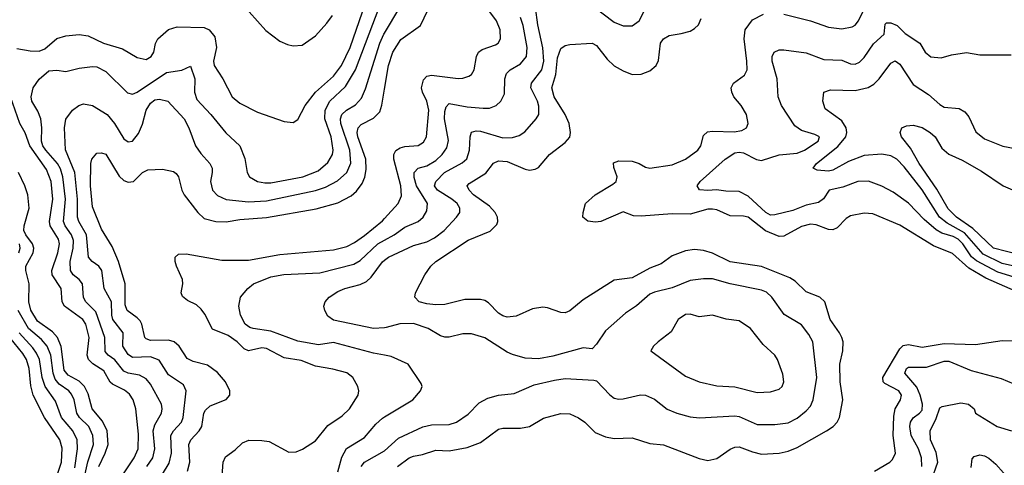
# Model space of a CAD drawing. Header units: inches. Extents: x 1308407 to 1441228, y 959628 to 1036311.
# Tile 379 of 656: x 1368363 to 1372779, y 1007696 to 1009696. Entities that reach past the tile are written whole.
import ezdxf

# ---------------------------------------------------------------- set-up
doc = ezdxf.new("R2010")
doc.units = ezdxf.units.IN
doc.header["$MEASUREMENT"] = 0
doc.layers.add('B3060', color=7, linetype='Continuous')
doc.layers.add('B3070', color=7, linetype='Continuous')

msp = doc.modelspace()

# ---------------------------------------------------------------- linework, layer by layer
at = {"layer": 'B3060', "color": 5}
for points, elevation in [([(1368350, 1009566), (1368410, 1009556), (1368450, 1009554.4), (1368476, 1009564), (1368530, 1009611.6), (1368570, 1009622.4), (1368630, 1009629.5), (1368670, 1009622.6), (1368738.9, 1009590), (1368824.5, 1009564.5), (1368890, 1009526.2), (1368930, 1009517.2), (1368953.5, 1009530), (1368964.4, 1009550), (1368971.7, 1009588.2), (1368982.4, 1009610), (1369030, 1009652.1), (1369070, 1009663.8), (1369190, 1009660.1), (1369213.8, 1009650), (1369238.5, 1009618.5), (1369245.4, 1009570), (1369232.7, 1009510), (1369235, 1009490), (1369274.3, 1009430), (1369316, 1009350), (1369350, 1009321.6), (1369430, 1009280.6), (1369550, 1009238.3), (1369590, 1009234.4), (1369610, 1009248), (1369643.2, 1009310), (1369689.3, 1009370), (1369770, 1009442.6), (1369807.2, 1009490), (1369845.9, 1009570), (1369900.8, 1009730)], 3180), ([(1368933.8, 1007690), (1368960.3, 1007730), (1368969.2, 1007770), (1368962.3, 1007850), (1368970, 1007877.5), (1368999.6, 1007930), (1369002.8, 1007950), (1368999.2, 1007970), (1368950, 1008060.3), (1368930, 1008083.9), (1368900.3, 1008100.3), (1368850, 1008109.6), (1368830, 1008118.8), (1368790, 1008168.5), (1368759.9, 1008190), (1368746.5, 1008206.5), (1368744.7, 1008270), (1368704.2, 1008384.2), (1368660.2, 1008430), (1368648.9, 1008448.9), (1368644.9, 1008510), (1368629.9, 1008529.9), (1368603.6, 1008550), (1368591.4, 1008570), (1368590.3, 1008610), (1368602.6, 1008670), (1368604.1, 1008704.1), (1368595.2, 1008730), (1368567.8, 1008770), (1368560.1, 1008790), (1368568.3, 1008890), (1368557.2, 1008990), (1368546.1, 1009026.1), (1368532.8, 1009050), (1368480.1, 1009110), (1368467.7, 1009130), (1368461.8, 1009150), (1368462.8, 1009210), (1368457.7, 1009250), (1368444.9, 1009284.9), (1368417.8, 1009330), (1368414.8, 1009350), (1368424.1, 1009390), (1368450, 1009428.8), (1368494.1, 1009465.9), (1368530, 1009469.4), (1368570, 1009462.5), (1368630, 1009478.5), (1368690, 1009485.2), (1368710, 1009483.5), (1368750, 1009463.2), (1368847, 1009367), (1368870, 1009361.1), (1368890, 1009370.1), (1369022.2, 1009457.8), (1369091.2, 1009468.8), (1369130, 1009487.2), (1369148.6, 1009430), (1369147.3, 1009370), (1369157.2, 1009337.2), (1369221, 1009270), (1369287.8, 1009187.8), (1369350.2, 1009130), (1369372.4, 1009072.4), (1369382.8, 1009010), (1369394.6, 1008990), (1369430.4, 1008970), (1369463.3, 1008963.3), (1369490, 1008963.9), (1369632.8, 1008990), (1369702.3, 1009017.7), (1369745.4, 1009054.6), (1369765.9, 1009090), (1369769.9, 1009110), (1369760.3, 1009170), (1369731.4, 1009250), (1369733.3, 1009290), (1369754.5, 1009330), (1369824.8, 1009395.2), (1369869.7, 1009470.3), (1369975.7, 1009750)], 3160), ([(1369392.7, 1009730), (1369467.5, 1009647.5), (1369530, 1009599.2), (1369564.1, 1009584.1), (1369590, 1009578.5), (1369630, 1009581.4), (1369690, 1009622.5), (1369740.8, 1009679.2), (1369765.6, 1009714.4)], 3220), ([(1369003.9, 1007656.1), (1369034.2, 1007705.8), (1369043.5, 1007750), (1369041.7, 1007830), (1369052.7, 1007850), (1369088.8, 1007890), (1369097.2, 1007910), (1369109.9, 1008030), (1369097.3, 1008057.3), (1369030, 1008102.2), (1368988.3, 1008168.3), (1368950, 1008182.7), (1368870, 1008179.7), (1368850, 1008192.5), (1368826.6, 1008230), (1368827.7, 1008290), (1368780.7, 1008350), (1368776.2, 1008370), (1368775.5, 1008430), (1368741.7, 1008490), (1368732.3, 1008570), (1368718.3, 1008590), (1368689, 1008610), (1368672.5, 1008630), (1368663.2, 1008730), (1368628.5, 1008790), (1368621.9, 1008810), (1368622.1, 1008890), (1368610.2, 1009010), (1368568.1, 1009111.9), (1368565, 1009210), (1368570.7, 1009249.3), (1368600.3, 1009290), (1368629.3, 1009310.7), (1368650, 1009317.8), (1368690, 1009311.1), (1368756.3, 1009270), (1368788.1, 1009230), (1368830, 1009160.2), (1368850, 1009147.1), (1368870, 1009151.1), (1368895.8, 1009184.2), (1368914, 1009226), (1368931.3, 1009290), (1368950, 1009321.4), (1368970, 1009335.3), (1368990, 1009338.4), (1369027, 1009330), (1369100.8, 1009250), (1369122.1, 1009210), (1369152.3, 1009130), (1369175, 1009095), (1369216.6, 1009050), (1369226.3, 1009030), (1369227.2, 1009010), (1369219, 1008970), (1369228.8, 1008930), (1369250, 1008906.6), (1369290, 1008888.5), (1369390, 1008878.7), (1369470, 1008882.4), (1369690, 1008929.3), (1369735.5, 1008944.5), (1369788.1, 1008971.9), (1369830.9, 1009009.1), (1369848.4, 1009051.6), (1369843.4, 1009110), (1369803.9, 1009230), (1369802.8, 1009250), (1369808.5, 1009270), (1369828.4, 1009290), (1369870, 1009313.2), (1369896.5, 1009343.5), (1369914.2, 1009385.8), (1369978.3, 1009590), (1369996.6, 1009630), (1370000, 1009635.7)], 3140), ([(1369116.4, 1007670), (1369126.4, 1007710), (1369121.9, 1007790), (1369130.5, 1007810), (1369168.1, 1007850), (1369179.6, 1007870), (1369188.8, 1007930), (1369196, 1007944), (1369217.4, 1007962.6), (1369289.1, 1007990.9), (1369305.7, 1008010), (1369305.6, 1008030), (1369286.5, 1008070), (1369250, 1008112.1), (1369205.4, 1008145.4), (1369141.9, 1008161.9), (1369115, 1008175), (1369078.5, 1008230), (1369056.8, 1008250), (1369030, 1008257.7), (1368950, 1008255.9), (1368930, 1008263.6), (1368924.3, 1008270), (1368911.5, 1008330), (1368903.5, 1008343.5), (1368890, 1008358.2), (1368845.7, 1008390), (1368836.5, 1008416.5), (1368836.4, 1008510), (1368807, 1008610), (1368778.1, 1008678.1), (1368730, 1008755.8), (1368690, 1008855.6), (1368680.8, 1008950), (1368683, 1009050), (1368687.2, 1009070), (1368710, 1009096), (1368730, 1009098.3), (1368750, 1009091.6), (1368810, 1008993.7), (1368830, 1008974.6), (1368850, 1008966.6), (1368874.5, 1008970), (1368914.4, 1009010), (1368938.1, 1009021.9), (1369004.1, 1009024.1), (1369053.6, 1009013.6), (1369065.5, 1009005.5), (1369075.9, 1008990), (1369090, 1008930.6), (1369101.3, 1008910), (1369161.6, 1008830), (1369190, 1008804.1), (1369242.8, 1008790), (1369290, 1008788.8), (1369350, 1008798.2), (1369470, 1008807.7), (1369693.3, 1008846.7), (1369790, 1008874), (1369850, 1008904.7), (1369874.1, 1008925.9), (1369899.7, 1008960.3), (1369911.7, 1008988.3), (1369917.1, 1009022.9), (1369915.2, 1009070), (1369879.5, 1009170), (1369876.7, 1009190), (1369880.9, 1009210), (1369895.5, 1009224.5), (1369950, 1009253), (1369978, 1009282), (1369988.2, 1009311.8), (1370000, 1009384.3)], 3120), ([(1368826.3, 1007653.7), (1368877.3, 1007730), (1368894.5, 1007770), (1368896, 1007836), (1368883.6, 1007950), (1368872.2, 1007990), (1368855.8, 1008015.8), (1368833.5, 1008033.5), (1368779.6, 1008059.6), (1368769.5, 1008069.5), (1368740.6, 1008120.6), (1368691.2, 1008151.2), (1368671.3, 1008170), (1368665.8, 1008190), (1368674.9, 1008270), (1368659.4, 1008330), (1368645.8, 1008350), (1368564.3, 1008410), (1368553.4, 1008430), (1368549.5, 1008490), (1368509.6, 1008550), (1368507.4, 1008570), (1368533.8, 1008650), (1368541.6, 1008690), (1368537.9, 1008710), (1368499.9, 1008770), (1368497.5, 1008790), (1368511.6, 1008890), (1368504.5, 1008970), (1368482.9, 1009022.9), (1368408.3, 1009130), (1368387.5, 1009187.5), (1368364.5, 1009230), (1368322.3, 1009350)], 3180), ([(1368718.7, 1007690), (1368746.8, 1007750), (1368759.8, 1007790), (1368756.3, 1007850), (1368734.5, 1007894.5), (1368688.7, 1007950), (1368670, 1008016.2), (1368653.9, 1008050), (1368630, 1008073.8), (1368580.4, 1008100.4), (1368562.3, 1008122.3), (1368548.8, 1008228.8), (1368532.2, 1008270), (1368510, 1008295), (1368443, 1008343), (1368412.7, 1008392.7), (1368404.4, 1008430), (1368405.7, 1008510), (1368390.8, 1008570), (1368390.3, 1008590), (1368424.2, 1008650), (1368426.9, 1008670), (1368420.7, 1008690), (1368390.8, 1008730), (1368382.6, 1008750), (1368382.9, 1008770), (1368405.6, 1008850), (1368399.6, 1008910), (1368386.6, 1008950), (1368357.6, 1009010)], 3220), ([(1369270, 1007629.4), (1369276, 1007710), (1369286.6, 1007733.4), (1369330, 1007765.4), (1369362.6, 1007797.4), (1369391.7, 1007808.3), (1369450, 1007808), (1369482.2, 1007802.2), (1369570, 1007754.6), (1369603.7, 1007756.3), (1369631.8, 1007768.2), (1369690, 1007805.5), (1369744.9, 1007875.1), (1369810, 1007918.2), (1369842.4, 1007950), (1369881.6, 1008010), (1369883.8, 1008030), (1369879.8, 1008050), (1369858, 1008090), (1369830, 1008110.7), (1369767, 1008127), (1369690, 1008140.2), (1369625.7, 1008165.7), (1369550, 1008178.6), (1369470, 1008220.6), (1369450, 1008223.7), (1369390, 1008209.9), (1369370, 1008219.2), (1369339.1, 1008250), (1369297.7, 1008277.7), (1369227.5, 1008307.5), (1369193.7, 1008373.7), (1369177, 1008397), (1369155.6, 1008415.6), (1369116.2, 1008436.2), (1369093.7, 1008453.7), (1369087.6, 1008470), (1369095, 1008510), (1369093.5, 1008530), (1369066.8, 1008590), (1369060.3, 1008610), (1369060.4, 1008630), (1369076, 1008644), (1369110, 1008645.5), (1369270, 1008616.9), (1369390, 1008616.5), (1369530, 1008642.4), (1369770, 1008663.1), (1369830, 1008677.9), (1369865, 1008695), (1369910, 1008726.4), (1369990, 1008793.2), (1370000, 1008804)], 3080), ([(1368359.6, 1008650), (1368366.2, 1008670), (1368362.3, 1008690)], 3240), ([(1370000, 1008190), (1369950, 1008198.6), (1369770, 1008246.9), (1369703, 1008237), (1369610, 1008253.2), (1369490, 1008298.1), (1369410, 1008309.1), (1369395, 1008315), (1369374.7, 1008330), (1369353.3, 1008370), (1369346, 1008410), (1369353.6, 1008450), (1369386.6, 1008490), (1369411.6, 1008510), (1369490, 1008541.2), (1369548.3, 1008551.7), (1369710, 1008559.1), (1369861.7, 1008598.3), (1369890, 1008615.7), (1369970, 1008689.3), (1370000, 1008706.1)], 3060), ([(1370000, 1008313.4), (1369950, 1008310.5), (1369770, 1008347.9), (1369745.2, 1008365.2), (1369731.2, 1008390), (1369727.8, 1008410), (1369733, 1008430), (1369751.5, 1008450), (1369790, 1008475.5), (1369822, 1008490), (1369890, 1008507.5), (1369918.6, 1008521.4), (1369939.3, 1008540.7), (1369990, 1008608.8), (1370000, 1008616.4)], 3040), ([(1368642.7, 1007590), (1368668.3, 1007711.7), (1368693.7, 1007790), (1368691.4, 1007830), (1368672.8, 1007870), (1368632.2, 1007910), (1368619.1, 1007930), (1368607.8, 1007990), (1368595.8, 1008015.8), (1368584.3, 1008030), (1368540.6, 1008060.6), (1368522.5, 1008082.5), (1368513, 1008110), (1368502.8, 1008190), (1368485.9, 1008230), (1368460.9, 1008260.9), (1368403.5, 1008310), (1368356.6, 1008390)], 3240), ([(1368530, 1007646.5), (1368550.3, 1007710), (1368553.4, 1007773.4), (1368543.8, 1007810), (1368474.3, 1007910), (1368424.3, 1008010), (1368413.1, 1008053.1), (1368405.8, 1008130), (1368394.6, 1008170), (1368378.1, 1008198.1), (1368318.5, 1008270)], 3280), ([(1368610, 1007684.9), (1368622.9, 1007770), (1368620.9, 1007810), (1368601.2, 1007850), (1368551, 1007910), (1368524, 1007984), (1368477.4, 1008050), (1368463.6, 1008090), (1368451.6, 1008170), (1368439, 1008199), (1368422.8, 1008222.8), (1368360.8, 1008290)], 3260), ([(1369790, 1007666.7), (1369807.7, 1007732.3), (1369828.3, 1007771.7), (1369910, 1007820.2), (1369960.1, 1007879.9), (1369990, 1007907.2), (1370000, 1007913.2)], 3060), ([(1369894.3, 1007690), (1369910, 1007710.6), (1369999.3, 1007760.7), (1370000, 1007761.4)], 3040)]:
    msp.add_lwpolyline(points, dxfattribs=dict(at, elevation=elevation))
at = {"layer": 'B3070', "color": 5}
for points, elevation in [([(1370000, 1009384.3), (1370017.2, 1009490), (1370037.1, 1009550), (1370073.4, 1009606.6), (1370160.8, 1009670), (1370209.1, 1009770), (1370207.9, 1009790), (1370186.4, 1009830), (1370141.9, 1009881.9), (1370069.4, 1009950), (1370062.4, 1009970), (1370074.9, 1009990), (1370088.9, 1010000)], 3120), ([(1370000, 1009635.7), (1370068.2, 1009750), (1370083.6, 1009790), (1370084.2, 1009830), (1370077.9, 1009850), (1370066.7, 1009870), (1370000, 1009947.4)], 3140), ([(1370000, 1008804), (1370060.5, 1008870), (1370075.1, 1008904.9), (1370072.2, 1008950), (1370040.7, 1009070), (1370041.6, 1009090), (1370050, 1009109.1), (1370070, 1009121.2), (1370090, 1009126.2), (1370150, 1009130.8), (1370174.3, 1009145.7), (1370187.4, 1009170), (1370197.5, 1009290), (1370189.1, 1009330), (1370169.9, 1009370), (1370165.5, 1009390), (1370174, 1009426), (1370190, 1009441.9), (1370210, 1009446.8), (1370330, 1009432.1), (1370350, 1009432.5), (1370378, 1009442), (1370390, 1009450.3), (1370401.5, 1009470), (1370412, 1009530), (1370421.6, 1009550), (1370437.8, 1009562.2), (1370497.9, 1009582.1), (1370509.9, 1009590.1), (1370519, 1009610), (1370517.8, 1009650), (1370502.2, 1009690), (1370428.8, 1009790)], 3080), ([(1370000, 1008616.4), (1370018, 1008630), (1370130, 1008682.3), (1370190, 1008699.4), (1370223.3, 1008716.7), (1370267, 1008750), (1370322.5, 1008810), (1370336.8, 1008830), (1370337.3, 1008842.7), (1370337.3, 1008850), (1370324.9, 1008870), (1370301.2, 1008890), (1370236.4, 1008930), (1370224.2, 1008950), (1370229.9, 1008970), (1370268.8, 1009010), (1370347.1, 1009052.9), (1370368.3, 1009071.7), (1370381.1, 1009110), (1370383, 1009170), (1370389.9, 1009190.1), (1370410, 1009196.8), (1370430, 1009195.7), (1370530, 1009164.7), (1370573.1, 1009166.9), (1370603.5, 1009176.5), (1370628.2, 1009191.8), (1370680.3, 1009250), (1370690.8, 1009270), (1370692.1, 1009307.9), (1370685.9, 1009330), (1370656.2, 1009390), (1370658.5, 1009410), (1370705.7, 1009470), (1370714.3, 1009510), (1370708.9, 1009568.9), (1370687.2, 1009672.8), (1370676.5, 1009750)], 3040), ([(1370930, 1009759), (1371030, 1009684.8), (1371070, 1009668.4), (1371110, 1009668.3), (1371141.4, 1009690), (1371172, 1009748)], 3040), ([(1371790, 1009720.5), (1371910, 1009690.7), (1371990, 1009661.5), (1372050, 1009654), (1372096.2, 1009663.8), (1372110, 1009671), (1372125.2, 1009690), (1372145.6, 1009734.4)], 2980), ([(1370000, 1008706.1), (1370042.6, 1008730), (1370090, 1008764.6), (1370150.3, 1008789.7), (1370173.2, 1008810), (1370190, 1008837.1), (1370192.3, 1008870), (1370142.8, 1008950), (1370132.5, 1008987.5), (1370132.4, 1009010), (1370150, 1009029.4), (1370190, 1009039.3), (1370230, 1009063.7), (1370258.5, 1009090), (1370278.9, 1009121.1), (1370286.9, 1009153.1), (1370268.8, 1009250), (1370270, 1009282.8), (1370275.8, 1009304.1), (1370290, 1009318.9), (1370370, 1009303.9), (1370441.3, 1009298.7), (1370470, 1009299), (1370500.5, 1009310), (1370520.9, 1009330), (1370537.1, 1009362.9), (1370539.6, 1009430), (1370546.2, 1009453.8), (1370563.5, 1009470), (1370610, 1009497.7), (1370636.4, 1009530), (1370638.6, 1009570), (1370621.2, 1009670), (1370610, 1009706)], 3060), ([(1370058.4, 1007690), (1370110, 1007728.8), (1370130, 1007737), (1370170, 1007744.4), (1370230, 1007764.5), (1370290, 1007761.2), (1370370, 1007775.6), (1370430, 1007799), (1370510, 1007858.3), (1370530, 1007862.4), (1370610, 1007863.1), (1370649.5, 1007870), (1370712.8, 1007907.2), (1370790, 1007928.7), (1370830, 1007926.2), (1370870, 1007908.6), (1370898.2, 1007890), (1370943.6, 1007843.6), (1370990, 1007823.5), (1371030, 1007816.9), (1371110, 1007819.3), (1371190, 1007794.5), (1371250, 1007788.4), (1371410, 1007726.9), (1371450, 1007718), (1371490, 1007726.7), (1371550, 1007769.1), (1371570, 1007777.7), (1371590, 1007779.3), (1371650, 1007755.8), (1371690, 1007746.7), (1371770, 1007750.8), (1371810, 1007758.8), (1371850, 1007776.3), (1371980.9, 1007850), (1372010.8, 1007870), (1372030, 1007889.2), (1372039.4, 1007910), (1372054.6, 1007990), (1372042.8, 1008070), (1372041.7, 1008150), (1372054.6, 1008210), (1372055.8, 1008250), (1372051.1, 1008270), (1372039.9, 1008290), (1371997.7, 1008350), (1371974.3, 1008430), (1371951.8, 1008450), (1371890, 1008474.2), (1371841.7, 1008521.7), (1371817.1, 1008537.1), (1371690, 1008587.9), (1371550, 1008609.4), (1371470, 1008647.3), (1371430, 1008659.6), (1371390, 1008664.3), (1371350, 1008658.3), (1371290, 1008636.2), (1371240.4, 1008599.6), (1371190, 1008579.9), (1371110, 1008537.3), (1371030, 1008526.1), (1370890, 1008438.3), (1370830, 1008388.7), (1370810, 1008380.3), (1370790, 1008381.6), (1370730, 1008403.1), (1370710, 1008406), (1370662.6, 1008397.4), (1370590, 1008365), (1370550, 1008361), (1370530, 1008366), (1370510, 1008378.3), (1370465.7, 1008425.7), (1370450, 1008435.6), (1370430, 1008440.7), (1370360.2, 1008439.8), (1370270, 1008417.7), (1370230, 1008415.8), (1370190, 1008419.8), (1370154.5, 1008430), (1370135.1, 1008450), (1370138.3, 1008470), (1370179.8, 1008550), (1370207.9, 1008590), (1370229.8, 1008610), (1370374.3, 1008705.7), (1370472.7, 1008747.3), (1370502.9, 1008777.1), (1370508.4, 1008790), (1370505.9, 1008810), (1370495.8, 1008830), (1370470, 1008858.7), (1370398.3, 1008910), (1370378.7, 1008930), (1370369.8, 1008950), (1370379.1, 1008960.9), (1370453.6, 1009006.4), (1370487.6, 1009052.4), (1370510, 1009062.3), (1370550, 1009059.5), (1370630, 1009024.3), (1370650, 1009020.6), (1370675.2, 1009024.8), (1370690, 1009032.7), (1370739.3, 1009090), (1370810, 1009144.8), (1370830, 1009169.1), (1370834.1, 1009190), (1370828.2, 1009230), (1370810.2, 1009270.2), (1370760.5, 1009350), (1370750.4, 1009389.6), (1370768.1, 1009450), (1370775.3, 1009524.7), (1370790, 1009565.7), (1370810, 1009579), (1370830, 1009583.9), (1370930, 1009590.2), (1370950, 1009580.2), (1370997.8, 1009517.8), (1371030, 1009488.4), (1371070, 1009465.4), (1371109.7, 1009450.3), (1371150, 1009451.4), (1371190, 1009466.5), (1371218.3, 1009490), (1371228, 1009512), (1371237.8, 1009590), (1371250, 1009610.2), (1371275.3, 1009624.7), (1371330, 1009632.8), (1371370, 1009644.6), (1371390, 1009655.9), (1371407.1, 1009672.8), (1371419.3, 1009700.7)], 3020), ([(1372889.8, 1008450), (1372695.5, 1008535.5), (1372620.5, 1008580.5), (1372546.6, 1008646.6), (1372461.1, 1008681.1), (1372310, 1008774.1), (1372190, 1008823.7), (1372150, 1008827.8), (1372090, 1008816), (1372070, 1008803.7), (1372030, 1008760.8), (1372010, 1008752.1), (1371990, 1008754), (1371935.4, 1008775.4), (1371910, 1008777.7), (1371870, 1008767.4), (1371790, 1008724.5), (1371770, 1008722.3), (1371708.5, 1008748.5), (1371630, 1008809.5), (1371610, 1008814), (1371550, 1008815.4), (1371490, 1008842.2), (1371470, 1008845.8), (1371450, 1008844.7), (1371370, 1008823.6), (1371290, 1008824), (1371150, 1008813.2), (1371115.8, 1008815.8), (1371070, 1008832.7), (1370970, 1008789.8), (1370946.4, 1008786.4), (1370911.2, 1008791.2), (1370889.6, 1008810), (1370889.7, 1008830), (1370901.1, 1008870), (1370943.5, 1008910), (1371023.2, 1008956.8), (1371037.8, 1008970), (1371043.2, 1008990), (1371028.3, 1009031.7), (1371026.9, 1009053.1), (1371050, 1009062), (1371110, 1009060.9), (1371142, 1009050), (1371170, 1009033.1), (1371189.3, 1009029.3), (1371290, 1009044.2), (1371350, 1009069.1), (1371405.2, 1009110), (1371418.6, 1009130), (1371430, 1009175.8), (1371447.8, 1009192.2), (1371470, 1009195.2), (1371568.1, 1009191.9), (1371602.4, 1009197.6), (1371623.6, 1009210), (1371630.9, 1009230), (1371623.5, 1009270), (1371598.9, 1009310), (1371566.5, 1009350), (1371556.8, 1009370), (1371554.8, 1009390), (1371565.1, 1009410), (1371613.2, 1009446.8), (1371625.2, 1009470), (1371625, 1009510), (1371611.9, 1009610), (1371617.5, 1009650), (1371650, 1009694.5), (1371699.1, 1009720.9)], 2980), ([(1372989.6, 1008489.6), (1372750, 1008562.9), (1372653.8, 1008613.8), (1372631.9, 1008631.9), (1372592.9, 1008690), (1372572, 1008710), (1372550, 1008721.9), (1372498.2, 1008738.2), (1372472.9, 1008752.9), (1372419.4, 1008799.4), (1372350, 1008872.6), (1372281.3, 1008921.3), (1372230, 1008948.4), (1372170, 1008971.4), (1372122, 1008970), (1372055.4, 1008944.6), (1371993.6, 1008930), (1371968.1, 1008891.9), (1371945.4, 1008874.6), (1371890, 1008862.7), (1371830, 1008839.6), (1371750, 1008819.5), (1371730, 1008818.3), (1371710, 1008829.9), (1371630, 1008903.4), (1371590, 1008925.2), (1371530, 1008926.1), (1371487.8, 1008932.2), (1371448.8, 1008928.8), (1371411.6, 1008931.6), (1371402, 1008950), (1371414.7, 1008970), (1371526.6, 1009070), (1371570, 1009097.9), (1371590, 1009101.6), (1371610, 1009098.8), (1371667.5, 1009067.5), (1371690, 1009063.4), (1371770, 1009089.7), (1371850, 1009096.8), (1371882.3, 1009110), (1371944.4, 1009150), (1371949.6, 1009170), (1371930, 1009180.8), (1371870, 1009198.6), (1371839.2, 1009219.2), (1371779.8, 1009310), (1371765, 1009350), (1371759.9, 1009430), (1371738, 1009510), (1371738.5, 1009530), (1371746.6, 1009550), (1371770, 1009560.8), (1371790, 1009560.7), (1371890, 1009546.3), (1371970, 1009516.6), (1372050, 1009514), (1372090, 1009497.2), (1372110, 1009496.2), (1372130, 1009505.2), (1372150, 1009525.2), (1372193, 1009587), (1372239.8, 1009630), (1372244.8, 1009675.2), (1372250, 1009680.8), (1372270, 1009681.5), (1372298.3, 1009670), (1372334.2, 1009634.2), (1372400.5, 1009590), (1372423.8, 1009550), (1372450, 1009528.9), (1372496.2, 1009523.8), (1372542, 1009538), (1372610, 1009549), (1372670, 1009537.6), (1372810, 1009537.8)], 2960), ([(1372870, 1008578.9), (1372770, 1008601.8), (1372684, 1008644), (1372599.8, 1008739.8), (1372522.9, 1008782.9), (1372488.9, 1008810), (1372410, 1008931.4), (1372330, 1009035.4), (1372296.5, 1009070), (1372270, 1009084.7), (1372230, 1009092), (1372150, 1009085.7), (1372080.8, 1009059.2), (1372010, 1009020.2), (1371990, 1009015.3), (1371939.8, 1009019.8), (1371921.3, 1009030), (1371937.2, 1009050), (1372033.1, 1009126.9), (1372067.7, 1009170), (1372073.4, 1009190), (1372070.3, 1009210.3), (1372050, 1009241.7), (1371975.7, 1009295.7), (1371965.1, 1009330), (1371969.8, 1009370.2), (1371999.4, 1009380.6), (1372110, 1009378.5), (1372169.2, 1009390.8), (1372193.7, 1009406.3), (1372217.5, 1009430), (1372270, 1009501.1), (1372290, 1009510.2), (1372310, 1009495.2), (1372370, 1009405.1), (1372439.5, 1009359.5), (1372490, 1009315), (1372510, 1009302.9), (1372577.3, 1009297.3), (1372602.7, 1009282.7), (1372619.6, 1009259.6), (1372651.8, 1009191.8), (1372690, 1009161.3), (1372772, 1009128), (1372890, 1009105.3)], 2940), ([(1372906.1, 1008626.1), (1372730, 1008670.7), (1372638.1, 1008758.2), (1372565.3, 1008810), (1372527.1, 1008847.1), (1372475.7, 1008935.7), (1372397.1, 1009050), (1372358.7, 1009118.7), (1372317.6, 1009170), (1372312.3, 1009190), (1372319, 1009210), (1372340.1, 1009219.9), (1372370, 1009222), (1372410, 1009211.6), (1372445.8, 1009190), (1372468.4, 1009170), (1372499.4, 1009119.4), (1372530, 1009092), (1372590, 1009064.7), (1372676, 1009016), (1372774.6, 1008950), (1372850, 1008916.6)], 2920), ([(1370000, 1007761.4), (1370062.1, 1007817.9), (1370171.3, 1007868.7), (1370210, 1007877.2), (1370290, 1007879.8), (1370322.4, 1007890), (1370375.3, 1007924.7), (1370423.4, 1007976.6), (1370462.8, 1007997.2), (1370510, 1008010.2), (1370581.2, 1008018.8), (1370670, 1008057.3), (1370761.7, 1008078.3), (1370810, 1008085.2), (1370938.7, 1008078.7), (1370950, 1008075.3), (1371010, 1008012.1), (1371030, 1007997.1), (1371050, 1007992.1), (1371070, 1007994), (1371147.3, 1008012.7), (1371170, 1008011.2), (1371210, 1007992.6), (1371267.8, 1007947.8), (1371310.4, 1007930), (1371370, 1007913.2), (1371411.4, 1007908.6), (1371570, 1007918), (1371590, 1007914.3), (1371670, 1007879.8), (1371750, 1007878.6), (1371810, 1007887), (1371850, 1007907.8), (1371890, 1007939.7), (1371910, 1007962), (1371921.3, 1007990), (1371938.5, 1008090), (1371920.7, 1008250), (1371902.9, 1008282.9), (1371870, 1008325.8), (1371792, 1008372), (1371736.5, 1008450), (1371713.2, 1008473.2), (1371690, 1008482.5), (1371549.9, 1008509.9), (1371470, 1008532.5), (1371430, 1008533), (1371370, 1008524.6), (1371290, 1008492.9), (1371210, 1008473), (1371190, 1008463.4), (1371130, 1008411.7), (1371080.7, 1008379.3), (1370990, 1008298.7), (1370950, 1008239.7), (1370930, 1008218.9), (1370890, 1008223.1), (1370754.4, 1008185.6), (1370690, 1008174.4), (1370630, 1008177.1), (1370573.5, 1008193.5), (1370550, 1008204.2), (1370450, 1008268.4), (1370390, 1008286), (1370350, 1008286.2), (1370290, 1008270.9), (1370270, 1008270.9), (1370250, 1008277.6), (1370195.8, 1008310), (1370130, 1008333), (1370068.9, 1008331.1), (1370006.3, 1008313.7), (1370000, 1008313.4)], 3040), ([(1372197.2, 1007670), (1372265.4, 1007710), (1372278, 1007722), (1372291.3, 1007750), (1372279.9, 1007830), (1372282.9, 1007917.1), (1372289.9, 1007950.1), (1372312.9, 1007990), (1372317.4, 1008010), (1372306.3, 1008030), (1372243.1, 1008063.1), (1372236.1, 1008070), (1372234.8, 1008090), (1372310, 1008218.2), (1372325.7, 1008234.3), (1372350, 1008237.8), (1372410, 1008226.5), (1372510, 1008242.3), (1372650, 1008238.7), (1372770, 1008256.6), (1372930, 1008255.2)], 2980), ([(1370000, 1007913.2), (1370126.9, 1007990), (1370160.5, 1008030), (1370168.2, 1008050), (1370163.7, 1008063.7), (1370105.1, 1008150), (1370030, 1008184.8), (1370000, 1008190)], 3060), ([(1372409.9, 1007690), (1372408, 1007730), (1372394.2, 1007770), (1372360.9, 1007830), (1372354.7, 1007870), (1372358.3, 1007890), (1372370, 1007909.4), (1372399.2, 1007930), (1372410, 1007943.5), (1372412.8, 1007970), (1372402.1, 1008010), (1372386.1, 1008046.1), (1372332.8, 1008110), (1372340.7, 1008130), (1372350, 1008136.6), (1372430, 1008136.4), (1372510, 1008162.7), (1372530, 1008163.6), (1372630, 1008121.2), (1372765, 1008085), (1372821.3, 1008061.3)], 2960), ([(1372451.9, 1007630), (1372480.4, 1007710), (1372473.5, 1007753.5), (1372448.6, 1007810), (1372446.1, 1007850), (1372473.9, 1007906.1), (1372490, 1007953.7), (1372499.8, 1007960.2), (1372584.3, 1007975.7), (1372618.4, 1007970), (1372644.4, 1007950), (1372650.5, 1007930.5), (1372747, 1007870), (1372810.9, 1007850.9)], 2940), ([(1372630, 1007686.8), (1372635.4, 1007724.6), (1372644.6, 1007735.4), (1372670, 1007743.5), (1372690, 1007738.8), (1372710, 1007727.5), (1372740.8, 1007700.8), (1372810, 1007623.5)], 2920)]:
    msp.add_lwpolyline(points, dxfattribs=dict(at, elevation=elevation))
at = {"layer": 'B3070', "color": 5, "elevation": 3060}
msp.add_lwpolyline([(1371370, 1008374), (1371350, 1008372.2), (1371316.1, 1008350), (1371284.4, 1008295.5), (1371227.4, 1008250), (1371206.4, 1008230), (1371193.4, 1008210), (1371350, 1008096.1), (1371410, 1008071.1), (1371490, 1008053.1), (1371570, 1008047.7), (1371670, 1008023.2), (1371730, 1008026.4), (1371770, 1008037.8), (1371782.3, 1008050), (1371789.8, 1008070), (1371785.1, 1008105.1), (1371762.4, 1008170), (1371750.5, 1008190.5), (1371697.8, 1008237.8), (1371641.1, 1008310), (1371590, 1008343.9), (1371531.5, 1008351.5), (1371470, 1008369.6), (1371410, 1008361.5)], close=True, dxfattribs=at)

doc.saveas('drawing.dxf')
